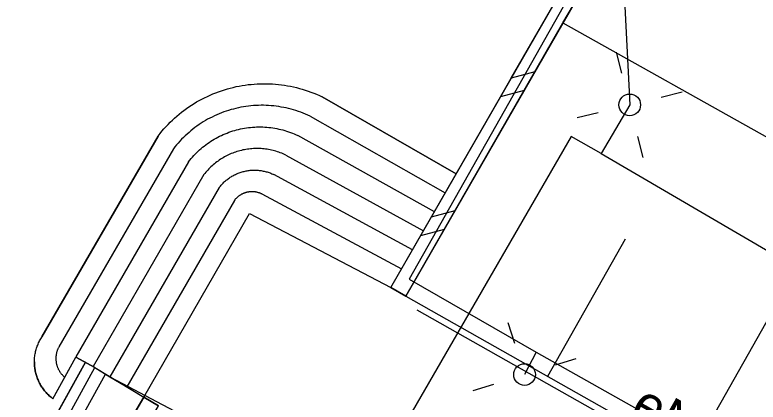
# Model space of a CAD drawing. Extents: x 6434771 to 6436222, y 5663454 to 5664782.
# Drawn here: x 6435413.1 to 6435430.23, y 5664086.81 to 5664095.75 of the extents above; entities that cross this region are included whole.
import ezdxf

# ---------------------------------------------------------------- set-up
doc = ezdxf.new("R2010")
doc.units = 0
for name, color, linetype in [('Warstwa 10', 7, 'Continuous'), ('Warstwa 12', 7, 'Continuous'), ('Warstwa 13', 7, 'Continuous'), ('Warstwa 2', 7, 'Continuous'), ('Warstwa 20', 7, 'Continuous'), ('Warstwa 21', 7, 'Continuous'), ('Warstwa 36', 7, 'Continuous'), ('Warstwa 4', 7, 'Continuous'), ('Warstwa 51', 7, 'Continuous'), ('Warstwa 9', 7, 'Continuous')]:
    doc.layers.add(name, color=color, linetype=linetype)

msp = doc.modelspace()

# ---------------------------------------------------------------- linework, layer by layer
at = {"layer": 'Warstwa 10'}
for p, q in [((6435422.114, 5664089.259), (6435425.735, 5664095.564)), ((6435425.735, 5664095.564), (6435452.26, 5664080.69)), ((6435425.088, 5664094.437), (6435424.54, 5664094.288)), ((6435424.842, 5664094.007), (6435424.294, 5664093.859)), ((6435428.664, 5664085.555), (6435432.256, 5664091.907)), ((6435423.246, 5664091.231), (6435422.699, 5664091.082)), ((6435423, 5664090.802), (6435422.452, 5664090.653)), ((6435425.383, 5664087.41), (6435427.176, 5664090.58)), ((6435422.114, 5664089.259), (6435448.571, 5664074.297))]:
    msp.add_line(p, q, dxfattribs=at)
for points in [[(6435426.844, 5664098.298), (6435427.191, 5664098.098), (6435422.114, 5664089.259), (6435421.767, 5664089.459)], [(6435416.071, 5664086.93), (6435414.273, 5664083.842), (6435414.619, 5664083.64), (6435416.416, 5664086.729)]]:
    msp.add_lwpolyline(points, close=True, dxfattribs=at)
at = {"layer": 'Warstwa 12'}
for points in [[(6435397.37, 5664121.437), (6435393.473, 5664114.584), (6435411.09, 5664105.981), (6435413.579, 5664105.851), (6435427.048, 5664098.218), (6435427.273, 5664093.675), (6435426.619, 5664092.553), (6435448.119, 5664079.973), (6435448.836, 5664081.375), (6435467.53, 5664070.779), (6435466.897, 5664069.746), (6435488.379, 5664058.147), (6435488.816, 5664058.772), (6435493.282, 5664060.898), (6435507, 5664053.172), (6435507.327, 5664052.048), (6435524.912, 5664041.596), (6435526.485, 5664044.377), (6435528, 5664047.229), (6435529.364, 5664050.072), (6435532.749, 5664055.402)], [(6435425.74, 5664095.94), (6435422.19, 5664089.65), (6435425.12, 5664087.97), (6435429.81, 5664085.32), (6435436.04, 5664081.86), (6435440.82, 5664079.17), (6435445.51, 5664076.52), (6435449.12, 5664074.5), (6435451.87, 5664079.35), (6435464.24, 5664072.34), (6435461.54, 5664067.55), (6435465.52, 5664065.27), (6435470.24, 5664062.65), (6435474.95, 5664059.94), (6435480.94, 5664056.59), (6435485.82, 5664053.79), (6435488.68, 5664052.82), (6435491.81, 5664058.25), (6435498.51, 5664054.44), (6435492.26, 5664043.25)], [(6435426.619, 5664092.553), (6435425.924, 5664092.941), (6435419.366, 5664081.58), (6435416.93, 5664076.879), (6435410.453, 5664080.528), (6435406.028, 5664072.701)], [(6435425.12, 5664087.97), (6435424.85, 5664087.45)], [(6435419.44, 5664085.2), (6435415.18, 5664087.45), (6435410.86, 5664079.63), (6435410.61, 5664079.76), (6435409.75, 5664078.31)]]:
    msp.add_lwpolyline(points, dxfattribs=at)
at = {"layer": 'Warstwa 2'}
for centre in [(6435427.273, 5664093.675), (6435424.85, 5664087.45)]:
    msp.add_circle(centre, 0.25, dxfattribs=at)
at = {"layer": 'Warstwa 20'}
msp.add_line((6435422.114, 5664089.259), (6435448.571, 5664074.297), dxfattribs=at)
at = {"layer": 'Warstwa 21'}
msp.add_line((6435425.735, 5664095.564), (6435452.26, 5664080.69), dxfattribs=at)
at = {"layer": 'Warstwa 36'}
for points in [[(6435416.404, 5664092.956), (6435416.447, 5664093.012), (6435416.492, 5664093.066), (6435416.537, 5664093.119), (6435416.584, 5664093.171), (6435416.633, 5664093.222), (6435416.681, 5664093.272), (6435416.732, 5664093.32), (6435416.784, 5664093.368), (6435416.836, 5664093.414), (6435416.89, 5664093.459), (6435416.944, 5664093.504), (6435417, 5664093.546), (6435417.056, 5664093.587), (6435417.114, 5664093.628), (6435417.172, 5664093.666), (6435417.232, 5664093.704), (6435417.291, 5664093.741), (6435417.352, 5664093.775), (6435417.414, 5664093.808), (6435417.476, 5664093.84), (6435417.54, 5664093.871), (6435417.603, 5664093.9), (6435417.667, 5664093.927), (6435417.733, 5664093.953), (6435417.798, 5664093.979), (6435417.864, 5664094.002), (6435417.932, 5664094.023), (6435417.999, 5664094.043), (6435418.066, 5664094.062), (6435418.134, 5664094.078), (6435418.202, 5664094.095), (6435418.271, 5664094.109), (6435418.34, 5664094.121), (6435418.409, 5664094.131), (6435418.479, 5664094.141), (6435418.548, 5664094.148), (6435418.618, 5664094.155), (6435418.688, 5664094.159), (6435418.758, 5664094.162), (6435418.828, 5664094.163), (6435418.898, 5664094.163), (6435418.968, 5664094.161), (6435419.038, 5664094.158), (6435419.108, 5664094.153), (6435419.178, 5664094.146), (6435419.248, 5664094.138), (6435419.317, 5664094.128), (6435419.386, 5664094.117), (6435419.456, 5664094.105), (6435419.523, 5664094.09), (6435419.592, 5664094.074), (6435419.66, 5664094.056), (6435419.727, 5664094.037), (6435419.795, 5664094.016), (6435419.86, 5664093.994), (6435419.927, 5664093.971), (6435419.992, 5664093.945), (6435420.057, 5664093.918), (6435420.121, 5664093.89), (6435420.185, 5664093.861)], [(6435413.976, 5664086.893), (6435414.509, 5664087.855), (6435414.946, 5664087.614), (6435416.071, 5664086.93), (6435418.512, 5664091.171), (6435421.767, 5664089.459), (6435423.276, 5664092.085), (6435420.185, 5664093.861)], [(6435419.906, 5664093.412), (6435419.854, 5664093.437), (6435419.8, 5664093.46), (6435419.745, 5664093.482), (6435419.691, 5664093.503), (6435419.636, 5664093.522), (6435419.581, 5664093.541), (6435419.525, 5664093.559), (6435419.468, 5664093.574), (6435419.412, 5664093.589), (6435419.356, 5664093.603), (6435419.298, 5664093.614), (6435419.241, 5664093.625), (6435419.183, 5664093.635), (6435419.125, 5664093.642), (6435419.067, 5664093.649), (6435419.009, 5664093.655), (6435418.951, 5664093.66), (6435418.892, 5664093.662), (6435418.834, 5664093.664), (6435418.775, 5664093.664), (6435418.717, 5664093.662), (6435418.659, 5664093.66), (6435418.6, 5664093.657), (6435418.542, 5664093.652), (6435418.484, 5664093.645), (6435418.427, 5664093.637), (6435418.369, 5664093.629), (6435418.312, 5664093.618), (6435418.253, 5664093.606), (6435418.197, 5664093.594), (6435418.14, 5664093.579), (6435418.084, 5664093.564), (6435418.028, 5664093.547), (6435417.973, 5664093.529), (6435417.917, 5664093.51), (6435417.863, 5664093.489), (6435417.809, 5664093.467), (6435417.755, 5664093.444), (6435417.701, 5664093.42), (6435417.649, 5664093.394), (6435417.598, 5664093.368), (6435417.545, 5664093.341), (6435417.495, 5664093.311), (6435417.445, 5664093.282), (6435417.395, 5664093.25), (6435417.347, 5664093.218), (6435417.299, 5664093.184), (6435417.252, 5664093.15), (6435417.205, 5664093.115), (6435417.16, 5664093.078), (6435417.116, 5664093.04), (6435417.071, 5664093.001), (6435417.029, 5664092.962), (6435416.986, 5664092.921), (6435416.946, 5664092.88), (6435416.905, 5664092.837), (6435416.867, 5664092.794), (6435416.828, 5664092.75), (6435416.791, 5664092.705), (6435416.755, 5664092.659)], [(6435419.906, 5664093.412), (6435423.023, 5664091.646)], [(6435417.106, 5664092.361), (6435417.135, 5664092.397), (6435417.165, 5664092.434), (6435417.196, 5664092.469), (6435417.227, 5664092.503), (6435417.259, 5664092.538), (6435417.292, 5664092.571), (6435417.325, 5664092.603), (6435417.36, 5664092.635), (6435417.395, 5664092.666), (6435417.43, 5664092.696), (6435417.467, 5664092.725), (6435417.504, 5664092.754), (6435417.542, 5664092.782), (6435417.58, 5664092.808), (6435417.619, 5664092.834), (6435417.658, 5664092.859), (6435417.699, 5664092.883), (6435417.739, 5664092.906), (6435417.78, 5664092.929), (6435417.822, 5664092.95), (6435417.864, 5664092.97), (6435417.906, 5664092.989), (6435417.949, 5664093.008), (6435417.992, 5664093.025), (6435418.036, 5664093.042), (6435418.08, 5664093.057), (6435418.125, 5664093.072), (6435418.169, 5664093.085), (6435418.214, 5664093.097), (6435418.26, 5664093.109), (6435418.306, 5664093.119), (6435418.351, 5664093.129), (6435418.397, 5664093.137), (6435418.443, 5664093.144), (6435418.489, 5664093.15), (6435418.536, 5664093.156), (6435418.582, 5664093.16), (6435418.629, 5664093.162), (6435418.675, 5664093.165), (6435418.722, 5664093.165), (6435418.769, 5664093.166), (6435418.816, 5664093.164), (6435418.862, 5664093.162), (6435418.909, 5664093.159), (6435418.956, 5664093.154), (6435419.002, 5664093.149), (6435419.048, 5664093.142), (6435419.095, 5664093.135), (6435419.141, 5664093.126), (6435419.186, 5664093.117), (6435419.232, 5664093.106), (6435419.276, 5664093.095), (6435419.321, 5664093.081), (6435419.366, 5664093.068), (6435419.411, 5664093.053), (6435419.455, 5664093.037), (6435419.499, 5664093.021), (6435419.541, 5664093.003), (6435419.584, 5664092.984), (6435419.627, 5664092.964)], [(6435416.404, 5664092.956), (6435413.727, 5664088.318)], [(6435422.771, 5664091.207), (6435419.627, 5664092.964)], [(6435416.755, 5664092.659), (6435414.118, 5664088.087)], [(6435419.348, 5664092.516), (6435419.317, 5664092.53), (6435419.285, 5664092.545), (6435419.252, 5664092.558), (6435419.219, 5664092.57), (6435419.186, 5664092.583), (6435419.153, 5664092.593), (6435419.119, 5664092.604), (6435419.086, 5664092.613), (6435419.052, 5664092.622), (6435419.018, 5664092.63), (6435418.984, 5664092.637), (6435418.949, 5664092.644), (6435418.914, 5664092.649), (6435418.88, 5664092.654), (6435418.845, 5664092.659), (6435418.81, 5664092.662), (6435418.775, 5664092.665), (6435418.74, 5664092.666), (6435418.705, 5664092.667), (6435418.67, 5664092.667), (6435418.635, 5664092.666), (6435418.6, 5664092.665), (6435418.565, 5664092.663), (6435418.53, 5664092.66), (6435418.495, 5664092.656), (6435418.46, 5664092.651), (6435418.426, 5664092.646), (6435418.391, 5664092.639), (6435418.357, 5664092.633), (6435418.323, 5664092.625), (6435418.289, 5664092.617), (6435418.255, 5664092.607), (6435418.221, 5664092.597), (6435418.188, 5664092.586), (6435418.155, 5664092.574), (6435418.122, 5664092.563), (6435418.09, 5664092.549), (6435418.058, 5664092.535), (6435418.025, 5664092.521), (6435417.994, 5664092.505), (6435417.963, 5664092.489), (6435417.932, 5664092.473), (6435417.902, 5664092.455), (6435417.871, 5664092.438), (6435417.842, 5664092.419), (6435417.813, 5664092.399), (6435417.784, 5664092.379), (6435417.755, 5664092.358), (6435417.728, 5664092.337), (6435417.701, 5664092.315), (6435417.674, 5664092.292), (6435417.647, 5664092.269), (6435417.622, 5664092.246), (6435417.597, 5664092.221), (6435417.572, 5664092.196), (6435417.548, 5664092.17), (6435417.525, 5664092.145), (6435417.501, 5664092.118), (6435417.479, 5664092.091), (6435417.458, 5664092.064)], [(6435419.348, 5664092.516), (6435422.519, 5664090.768)], [(6435417.106, 5664092.361), (6435414.509, 5664087.856)], [(6435417.809, 5664091.766), (6435417.823, 5664091.784), (6435417.839, 5664091.802), (6435417.854, 5664091.82), (6435417.869, 5664091.838), (6435417.885, 5664091.854), (6435417.902, 5664091.871), (6435417.919, 5664091.887), (6435417.936, 5664091.903), (6435417.953, 5664091.919), (6435417.971, 5664091.933), (6435417.989, 5664091.948), (6435418.008, 5664091.963), (6435418.027, 5664091.977), (6435418.046, 5664091.989), (6435418.065, 5664092.003), (6435418.085, 5664092.015), (6435418.105, 5664092.028), (6435418.126, 5664092.038), (6435418.146, 5664092.05), (6435418.167, 5664092.061), (6435418.188, 5664092.071), (6435418.209, 5664092.08), (6435418.231, 5664092.089), (6435418.252, 5664092.098), (6435418.274, 5664092.107), (6435418.297, 5664092.114), (6435418.319, 5664092.121), (6435418.341, 5664092.128), (6435418.364, 5664092.135), (6435418.386, 5664092.14), (6435418.409, 5664092.145), (6435418.432, 5664092.15), (6435418.455, 5664092.155), (6435418.478, 5664092.157), (6435418.501, 5664092.161), (6435418.524, 5664092.164), (6435418.548, 5664092.165), (6435418.571, 5664092.167), (6435418.594, 5664092.168), (6435418.618, 5664092.169), (6435418.641, 5664092.168), (6435418.664, 5664092.167), (6435418.688, 5664092.167), (6435418.711, 5664092.164), (6435418.734, 5664092.162), (6435418.758, 5664092.16), (6435418.781, 5664092.157), (6435418.804, 5664092.152), (6435418.827, 5664092.148), (6435418.85, 5664092.144), (6435418.873, 5664092.137), (6435418.895, 5664092.132), (6435418.918, 5664092.126), (6435418.94, 5664092.119), (6435418.962, 5664092.111), (6435418.984, 5664092.103), (6435419.005, 5664092.095), (6435419.027, 5664092.086), (6435419.049, 5664092.076), (6435419.07, 5664092.067)], [(6435417.458, 5664092.064), (6435414.906, 5664087.636)], [(6435422.267, 5664090.33), (6435419.07, 5664092.067)], [(6435417.809, 5664091.766), (6435415.294, 5664087.401)], [(6435418.791, 5664091.619), (6435418.78, 5664091.625), (6435418.77, 5664091.629), (6435418.759, 5664091.634), (6435418.748, 5664091.638), (6435418.737, 5664091.642), (6435418.726, 5664091.645), (6435418.715, 5664091.648), (6435418.703, 5664091.652), (6435418.692, 5664091.655), (6435418.68, 5664091.658), (6435418.669, 5664091.66), (6435418.658, 5664091.662), (6435418.646, 5664091.664), (6435418.634, 5664091.665), (6435418.623, 5664091.667), (6435418.611, 5664091.669), (6435418.599, 5664091.669), (6435418.588, 5664091.67), (6435418.576, 5664091.67), (6435418.564, 5664091.67), (6435418.553, 5664091.669), (6435418.541, 5664091.669), (6435418.529, 5664091.669), (6435418.518, 5664091.668), (6435418.506, 5664091.666), (6435418.495, 5664091.664), (6435418.483, 5664091.663), (6435418.472, 5664091.66), (6435418.46, 5664091.658), (6435418.449, 5664091.656), (6435418.438, 5664091.653), (6435418.426, 5664091.65), (6435418.415, 5664091.646), (6435418.404, 5664091.643), (6435418.393, 5664091.639), (6435418.382, 5664091.634), (6435418.372, 5664091.63), (6435418.361, 5664091.626), (6435418.35, 5664091.621), (6435418.339, 5664091.616), (6435418.329, 5664091.61), (6435418.318, 5664091.605), (6435418.308, 5664091.599), (6435418.298, 5664091.593), (6435418.289, 5664091.586), (6435418.279, 5664091.581), (6435418.269, 5664091.574), (6435418.26, 5664091.567), (6435418.251, 5664091.56), (6435418.242, 5664091.552), (6435418.233, 5664091.544), (6435418.224, 5664091.537), (6435418.215, 5664091.529), (6435418.207, 5664091.52), (6435418.199, 5664091.513), (6435418.191, 5664091.504), (6435418.183, 5664091.495), (6435418.175, 5664091.487), (6435418.168, 5664091.477), (6435418.161, 5664091.468)], [(6435418.791, 5664091.619), (6435422.015, 5664089.891)], [(6435418.161, 5664091.468), (6435415.683, 5664087.166)], [(6435413.976, 5664086.893), (6435413.955, 5664086.91), (6435413.935, 5664086.926), (6435413.915, 5664086.943), (6435413.895, 5664086.961), (6435413.875, 5664086.98), (6435413.856, 5664086.998), (6435413.838, 5664087.017), (6435413.82, 5664087.037), (6435413.802, 5664087.056), (6435413.785, 5664087.078), (6435413.769, 5664087.098), (6435413.753, 5664087.119), (6435413.738, 5664087.141), (6435413.722, 5664087.163), (6435413.709, 5664087.186), (6435413.695, 5664087.209), (6435413.682, 5664087.232), (6435413.67, 5664087.255), (6435413.658, 5664087.279), (6435413.646, 5664087.303), (6435413.635, 5664087.327), (6435413.626, 5664087.352), (6435413.616, 5664087.377), (6435413.607, 5664087.402), (6435413.599, 5664087.427), (6435413.592, 5664087.453), (6435413.584, 5664087.478), (6435413.579, 5664087.504), (6435413.573, 5664087.53), (6435413.568, 5664087.556), (6435413.563, 5664087.582), (6435413.56, 5664087.609), (6435413.557, 5664087.635), (6435413.555, 5664087.662), (6435413.554, 5664087.688), (6435413.552, 5664087.716), (6435413.552, 5664087.742), (6435413.553, 5664087.769), (6435413.554, 5664087.794), (6435413.555, 5664087.821), (6435413.558, 5664087.847), (6435413.561, 5664087.874), (6435413.565, 5664087.9), (6435413.57, 5664087.927), (6435413.574, 5664087.953), (6435413.58, 5664087.979), (6435413.587, 5664088.005), (6435413.594, 5664088.03), (6435413.601, 5664088.056), (6435413.61, 5664088.081), (6435413.619, 5664088.106), (6435413.628, 5664088.131), (6435413.638, 5664088.155), (6435413.65, 5664088.179), (6435413.661, 5664088.203), (6435413.673, 5664088.227), (6435413.686, 5664088.251), (6435413.699, 5664088.274), (6435413.713, 5664088.297), (6435413.727, 5664088.318)], [(6435414.25, 5664087.387), (6435414.24, 5664087.395), (6435414.23, 5664087.404), (6435414.221, 5664087.413), (6435414.213, 5664087.423), (6435414.204, 5664087.432), (6435414.196, 5664087.442), (6435414.187, 5664087.451), (6435414.179, 5664087.461), (6435414.171, 5664087.471), (6435414.163, 5664087.481), (6435414.156, 5664087.492), (6435414.149, 5664087.502), (6435414.142, 5664087.513), (6435414.135, 5664087.524), (6435414.129, 5664087.536), (6435414.122, 5664087.547), (6435414.116, 5664087.558), (6435414.11, 5664087.57), (6435414.106, 5664087.581), (6435414.101, 5664087.593), (6435414.095, 5664087.604), (6435414.091, 5664087.616), (6435414.086, 5664087.628), (6435414.082, 5664087.64), (6435414.078, 5664087.653), (6435414.075, 5664087.665), (6435414.072, 5664087.677), (6435414.068, 5664087.69), (6435414.065, 5664087.702), (6435414.063, 5664087.715), (6435414.06, 5664087.727), (6435414.058, 5664087.74), (6435414.058, 5664087.752), (6435414.056, 5664087.765), (6435414.055, 5664087.778), (6435414.054, 5664087.791), (6435414.053, 5664087.803), (6435414.053, 5664087.816), (6435414.054, 5664087.829), (6435414.054, 5664087.842), (6435414.054, 5664087.855), (6435414.055, 5664087.867), (6435414.056, 5664087.88), (6435414.058, 5664087.893), (6435414.059, 5664087.906), (6435414.062, 5664087.918), (6435414.064, 5664087.931), (6435414.067, 5664087.944), (6435414.069, 5664087.956), (6435414.072, 5664087.969), (6435414.076, 5664087.981), (6435414.079, 5664087.993), (6435414.084, 5664088.005), (6435414.088, 5664088.018), (6435414.093, 5664088.03), (6435414.097, 5664088.042), (6435414.102, 5664088.053), (6435414.107, 5664088.065), (6435414.113, 5664088.077), (6435414.119, 5664088.088)]]:
    msp.add_lwpolyline(points, dxfattribs=at)
at = {"layer": 'Warstwa 4'}
for points in [[(6435427.092, 5664094.403), (6435426.972, 5664094.888)], [(6435428.001, 5664093.856), (6435428.486, 5664093.976)], [(6435426.545, 5664093.494), (6435426.06, 5664093.374)], [(6435427.454, 5664092.947), (6435427.574, 5664092.462)], [(6435449.414, 5664073.628), (6435422.376, 5664088.934)], [(6435424.625, 5664088.165), (6435424.475, 5664088.642)], [(6435425.565, 5664087.675), (6435426.042, 5664087.825)], [(6435424.135, 5664087.225), (6435423.658, 5664087.075)]]:
    msp.add_lwpolyline(points, dxfattribs=at)
at = {"layer": 'Warstwa 51'}
for points in [[(6435414.727, 5664087.734), (6435408.896, 5664077.191)], [(6435414.946, 5664087.614), (6435414.509, 5664087.855)]]:
    msp.add_lwpolyline(points, dxfattribs=at)
at = {"layer": 'Warstwa 9'}
for p, q in [((6435425.735, 5664095.564), (6435426.425, 5664096.765)), ((6435424.541, 5664094.288), (6435425.818, 5664096.513)), ((6435425.735, 5664095.564), (6435452.26, 5664080.69)), ((6435424.294, 5664093.859), (6435424.541, 5664094.288)), ((6435417.932, 5664094.023), (6435417.999, 5664094.043)), ((6435417.999, 5664094.043), (6435418.066, 5664094.062)), ((6435418.066, 5664094.062), (6435418.134, 5664094.078)), ((6435418.134, 5664094.078), (6435418.202, 5664094.095)), ((6435418.202, 5664094.095), (6435418.271, 5664094.109)), ((6435418.271, 5664094.109), (6435418.34, 5664094.121)), ((6435418.34, 5664094.121), (6435418.409, 5664094.131)), ((6435418.409, 5664094.131), (6435418.479, 5664094.141)), ((6435418.479, 5664094.141), (6435418.548, 5664094.148)), ((6435418.548, 5664094.148), (6435418.618, 5664094.155)), ((6435418.618, 5664094.155), (6435418.688, 5664094.159)), ((6435418.688, 5664094.159), (6435418.758, 5664094.162)), ((6435418.758, 5664094.162), (6435418.828, 5664094.163)), ((6435418.828, 5664094.163), (6435418.898, 5664094.163)), ((6435418.898, 5664094.163), (6435418.968, 5664094.161)), ((6435418.968, 5664094.161), (6435419.038, 5664094.158)), ((6435419.038, 5664094.158), (6435419.108, 5664094.153)), ((6435419.108, 5664094.153), (6435419.178, 5664094.146)), ((6435419.178, 5664094.146), (6435419.248, 5664094.138)), ((6435419.248, 5664094.138), (6435419.317, 5664094.128)), ((6435419.317, 5664094.128), (6435419.386, 5664094.117)), ((6435419.386, 5664094.117), (6435419.456, 5664094.105)), ((6435419.456, 5664094.105), (6435419.523, 5664094.09)), ((6435419.523, 5664094.09), (6435419.592, 5664094.074)), ((6435419.592, 5664094.074), (6435419.66, 5664094.056)), ((6435419.66, 5664094.056), (6435419.727, 5664094.037)), ((6435417.476, 5664093.84), (6435417.54, 5664093.871)), ((6435417.54, 5664093.871), (6435417.603, 5664093.9)), ((6435417.603, 5664093.9), (6435417.667, 5664093.927)), ((6435417.667, 5664093.927), (6435417.733, 5664093.953)), ((6435417.733, 5664093.953), (6435417.798, 5664093.979)), ((6435417.798, 5664093.979), (6435417.864, 5664094.002)), ((6435417.864, 5664094.002), (6435417.932, 5664094.023)), ((6435419.727, 5664094.037), (6435419.795, 5664094.016)), ((6435419.795, 5664094.016), (6435419.86, 5664093.994)), ((6435419.86, 5664093.994), (6435419.927, 5664093.971)), ((6435419.927, 5664093.971), (6435419.992, 5664093.945)), ((6435419.992, 5664093.945), (6435420.057, 5664093.918)), ((6435420.057, 5664093.918), (6435420.121, 5664093.89)), ((6435420.121, 5664093.89), (6435420.185, 5664093.861)), ((6435417.172, 5664093.666), (6435417.232, 5664093.704)), ((6435417.232, 5664093.704), (6435417.291, 5664093.741)), ((6435417.291, 5664093.741), (6435417.352, 5664093.775)), ((6435417.352, 5664093.775), (6435417.414, 5664093.808)), ((6435417.414, 5664093.808), (6435417.476, 5664093.84)), ((6435420.185, 5664093.861), (6435423.276, 5664092.085)), ((6435423.276, 5664092.085), (6435424.294, 5664093.859)), ((6435416.944, 5664093.504), (6435417, 5664093.546)), ((6435417, 5664093.546), (6435417.056, 5664093.587)), ((6435417.056, 5664093.587), (6435417.114, 5664093.628)), ((6435417.114, 5664093.628), (6435417.172, 5664093.666)), ((6435416.732, 5664093.32), (6435416.784, 5664093.368)), ((6435416.784, 5664093.368), (6435416.836, 5664093.414)), ((6435416.836, 5664093.414), (6435416.89, 5664093.459)), ((6435416.89, 5664093.459), (6435416.944, 5664093.504)), ((6435416.584, 5664093.171), (6435416.633, 5664093.222)), ((6435416.633, 5664093.222), (6435416.681, 5664093.272)), ((6435416.681, 5664093.272), (6435416.732, 5664093.32)), ((6435416.404, 5664092.956), (6435416.447, 5664093.012)), ((6435416.447, 5664093.012), (6435416.492, 5664093.066)), ((6435416.492, 5664093.066), (6435416.537, 5664093.119)), ((6435416.537, 5664093.119), (6435416.584, 5664093.171)), ((6435413.727, 5664088.318), (6435416.404, 5664092.956)), ((6435416.071, 5664086.93), (6435418.512, 5664091.171)), ((6435418.512, 5664091.171), (6435421.767, 5664089.459)), ((6435421.767, 5664089.459), (6435422.114, 5664089.259)), ((6435422.114, 5664089.259), (6435448.571, 5664074.297)), ((6435413.661, 5664088.203), (6435413.673, 5664088.227)), ((6435413.673, 5664088.227), (6435413.686, 5664088.251)), ((6435413.686, 5664088.251), (6435413.699, 5664088.274)), ((6435413.699, 5664088.274), (6435413.713, 5664088.297)), ((6435413.713, 5664088.297), (6435413.727, 5664088.318)), ((6435413.594, 5664088.03), (6435413.601, 5664088.056)), ((6435413.601, 5664088.056), (6435413.61, 5664088.081)), ((6435413.61, 5664088.081), (6435413.619, 5664088.106)), ((6435413.619, 5664088.106), (6435413.628, 5664088.131)), ((6435413.628, 5664088.131), (6435413.638, 5664088.155)), ((6435413.638, 5664088.155), (6435413.65, 5664088.179)), ((6435413.65, 5664088.179), (6435413.661, 5664088.203)), ((6435413.558, 5664087.847), (6435413.561, 5664087.874)), ((6435413.561, 5664087.874), (6435413.565, 5664087.9)), ((6435413.565, 5664087.9), (6435413.57, 5664087.927)), ((6435413.57, 5664087.927), (6435413.574, 5664087.953)), ((6435413.574, 5664087.953), (6435413.58, 5664087.979)), ((6435413.58, 5664087.979), (6435413.587, 5664088.005)), ((6435413.587, 5664088.005), (6435413.594, 5664088.03)), ((6435408.896, 5664077.191), (6435414.727, 5664087.735)), ((6435413.552, 5664087.742), (6435413.553, 5664087.769)), ((6435413.552, 5664087.742), (6435413.552, 5664087.716)), ((6435413.552, 5664087.716), (6435413.554, 5664087.688)), ((6435413.553, 5664087.769), (6435413.554, 5664087.794)), ((6435413.554, 5664087.794), (6435413.555, 5664087.821)), ((6435413.555, 5664087.821), (6435413.558, 5664087.847)), ((6435414.25, 5664087.387), (6435414.509, 5664087.855)), ((6435414.509, 5664087.855), (6435414.727, 5664087.735)), ((6435410.371, 5664079.342), (6435414.946, 5664087.613)), ((6435413.554, 5664087.688), (6435413.555, 5664087.662)), ((6435413.555, 5664087.662), (6435413.557, 5664087.635)), ((6435413.557, 5664087.635), (6435413.56, 5664087.609)), ((6435413.56, 5664087.609), (6435413.563, 5664087.582)), ((6435413.563, 5664087.582), (6435413.568, 5664087.556)), ((6435413.568, 5664087.556), (6435413.573, 5664087.53)), ((6435413.573, 5664087.53), (6435413.579, 5664087.504)), ((6435414.946, 5664087.613), (6435415.294, 5664087.401)), ((6435413.579, 5664087.504), (6435413.584, 5664087.478)), ((6435413.584, 5664087.478), (6435413.592, 5664087.453)), ((6435413.592, 5664087.453), (6435413.599, 5664087.427)), ((6435413.599, 5664087.427), (6435413.607, 5664087.402)), ((6435413.607, 5664087.402), (6435413.616, 5664087.377)), ((6435413.616, 5664087.377), (6435413.626, 5664087.352)), ((6435413.976, 5664086.893), (6435414.25, 5664087.387)), ((6435415.294, 5664087.401), (6435415.683, 5664087.166)), ((6435413.626, 5664087.352), (6435413.635, 5664087.327)), ((6435413.635, 5664087.327), (6435413.646, 5664087.303)), ((6435413.646, 5664087.303), (6435413.658, 5664087.279)), ((6435413.658, 5664087.279), (6435413.67, 5664087.255)), ((6435413.67, 5664087.255), (6435413.682, 5664087.232)), ((6435413.682, 5664087.232), (6435413.695, 5664087.209)), ((6435413.695, 5664087.209), (6435413.709, 5664087.186)), ((6435413.709, 5664087.186), (6435413.722, 5664087.163)), ((6435413.722, 5664087.163), (6435413.738, 5664087.141)), ((6435413.738, 5664087.141), (6435413.753, 5664087.119)), ((6435413.753, 5664087.119), (6435413.769, 5664087.098)), ((6435413.769, 5664087.098), (6435413.785, 5664087.078)), ((6435413.785, 5664087.078), (6435413.802, 5664087.056)), ((6435413.802, 5664087.056), (6435413.82, 5664087.037)), ((6435413.82, 5664087.037), (6435413.838, 5664087.017)), ((6435413.838, 5664087.017), (6435413.856, 5664086.998)), ((6435415.683, 5664087.166), (6435416.071, 5664086.93)), ((6435413.856, 5664086.998), (6435413.875, 5664086.98)), ((6435413.875, 5664086.98), (6435413.895, 5664086.961)), ((6435413.895, 5664086.961), (6435413.915, 5664086.943)), ((6435413.915, 5664086.943), (6435413.935, 5664086.926)), ((6435413.935, 5664086.926), (6435413.955, 5664086.91)), ((6435413.955, 5664086.91), (6435413.976, 5664086.893)), ((6435415.119, 5664085.294), (6435416.071, 5664086.93)), ((6435416.071, 5664086.93), (6435416.416, 5664086.729))]:
    msp.add_line(p, q, dxfattribs=at)

# ---------------------------------------------------------------- texts
at = {"layer": 'Warstwa 13'}
msp.add_text('eN', height=0.9, rotation=330.5336, dxfattribs=at).set_placement((6435427.232, 5664086.505))

doc.saveas('drawing.dxf')
